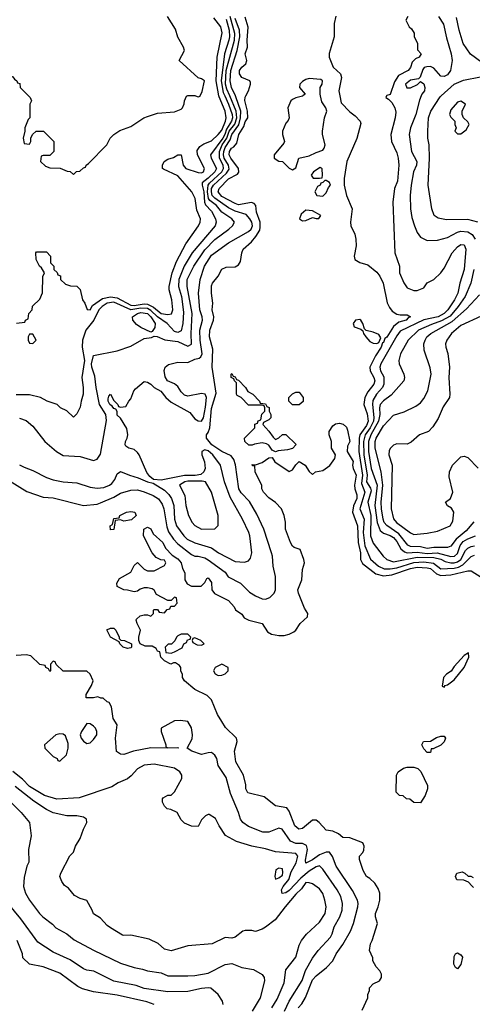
# Model space of a CAD drawing. Header units: inches. Extents: x 1793389 to 1900389, y 320802 to 470796.
# Tile 567 of 656: x 1881711 to 1884398, y 404611 to 410452. Entities that reach past the tile are written whole.
import ezdxf

# ---------------------------------------------------------------- set-up
doc = ezdxf.new("R2010")
doc.units = ezdxf.units.IN
doc.header["$MEASUREMENT"] = 0
doc.layers.add('B8480', color=7, linetype='Continuous')
doc.layers.add('B8481', color=7, linetype='Continuous')

msp = doc.modelspace()

# ---------------------------------------------------------------- linework, layer by layer
at = {"layer": 'B8480', "color": 2}
for points, elevation in [([(1881598, 407750), (1881753.5, 407653.5), (1881850, 407620.3), (1881910, 407616.4), (1882090, 407571), (1882170, 407579.1), (1882190, 407585.5), (1882270, 407619.5), (1882310, 407642.4), (1882370, 407661.6), (1882410, 407662.4), (1882450, 407651.8), (1882502.8, 407630), (1882534.9, 407610), (1882557.3, 407577.3), (1882567, 407550), (1882584.6, 407444.6), (1882594.1, 407414.1), (1882624.4, 407370), (1882650, 407342.4), (1882730, 407279.1), (1882750, 407270.6), (1882770, 407270.4), (1882810, 407260.4), (1882830, 407248.2), (1882930, 407174), (1882947.7, 407147.7), (1883021, 407110), (1883075.9, 407055.9), (1883110, 407034), (1883150, 407017.3), (1883170, 407014.8), (1883196, 407024), (1883222, 407050), (1883229.2, 407070.8), (1883229.3, 407150), (1883216, 407210), (1883212.3, 407270), (1883206.6, 407290), (1883159.5, 407430), (1883118.3, 407518.3), (1883074.2, 407594.2), (1883025.9, 407645.9), (1883011.8, 407670), (1882991.5, 407811.5), (1882982.4, 407842.4), (1882965.8, 407865.8), (1882910, 407889.7), (1882851.5, 407930), (1882819.3, 407970), (1882819.3, 407990), (1882830, 408002.8), (1882838.7, 408030), (1882850, 408146), (1882876.4, 408236.4), (1882853, 408390), (1882857.5, 408497.5), (1882836.9, 408570), (1882840.5, 408610), (1882860.9, 408670), (1882862.7, 408690), (1882854, 408730), (1882857.2, 408770), (1882849.3, 408830), (1882850, 408874), (1882855.3, 408890), (1882889, 408931), (1882910, 408971.3), (1882936.4, 408983.6), (1882990, 408986), (1883010, 408998), (1883022, 409018), (1883029.5, 409070), (1883037, 409090), (1883086.2, 409133.8), (1883113.4, 409166.6), (1883136.4, 409203.6), (1883139.3, 409220.7), (1883138, 409250), (1883117.6, 409310), (1883112.3, 409350), (1883102, 409362), (1883087, 409367), (1883010, 409354.7), (1882990, 409361.1), (1882910, 409403.9), (1882888.4, 409430), (1882895.6, 409450), (1882950, 409508.2), (1883003.7, 409536.3), (1883011.9, 409548.1), (1883009.6, 409570), (1882963.5, 409630), (1882953.6, 409650), (1882955.6, 409670), (1882968, 409690), (1882981.7, 409698.3), (1882999.7, 409720.3), (1883011.6, 409770), (1883041.1, 409818.9), (1883050, 409846), (1883064.5, 409870), (1883062.4, 409910), (1883047.7, 409972.3), (1883050, 409992), (1883054, 410000)], 218), ([(1882928.5, 410000), (1882951.3, 409950), (1882972.1, 409890), (1882973.3, 409870), (1882967.4, 409850), (1882938.3, 409801.7), (1882928.5, 409770), (1882917, 409750), (1882843.6, 409650), (1882848, 409630), (1882878.3, 409570), (1882869.7, 409550), (1882830, 409511.3), (1882794.9, 409485.1), (1882793.5, 409470), (1882805, 409430), (1882807, 409370), (1882814.4, 409354.4), (1882850, 409317), (1882873, 409270), (1882876.9, 409250), (1882871.5, 409230), (1882734.7, 409070), (1882686.9, 408990), (1882656.4, 408910), (1882654.5, 408870), (1882672, 408810), (1882683.8, 408716.2), (1882678.9, 408650), (1882670, 408606.8), (1882650, 408595.8), (1882630, 408602.6), (1882587, 408650), (1882530, 408688.4), (1882490, 408726), (1882470, 408738), (1882430, 408741.5), (1882370, 408731.4), (1882270, 408776.6), (1882230, 408771), (1882199.7, 408750), (1882180.3, 408730), (1882151.2, 408668.8), (1882103.5, 408610), (1882084, 408550), (1882082.7, 408510), (1882095, 408430), (1882079, 408330), (1882088.7, 408270), (1882088.4, 408231.6), (1882075.3, 408190), (1882070, 408154), (1882050, 408114), (1882030, 408094), (1881991.1, 408131.1), (1881954, 408150), (1881934, 408170), (1881874, 408190), (1881834, 408210), (1881770, 408226), (1881690, 408226.8)], 230), ([(1881692.7, 408652.7), (1881742, 408658), (1881746, 408670), (1881762, 408678), (1881766, 408710), (1881786, 408730), (1881787.3, 408752.7), (1881830, 408794), (1881847.3, 408832.7), (1881848.4, 408928.4), (1881858, 408950), (1881840.4, 408980.4), (1881828.7, 408990), (1881808, 409030), (1881806, 409070), (1881810, 409074), (1881870, 409074), (1881894, 409050), (1881894, 409010), (1881914, 408990), (1881914, 408970), (1881932.7, 408952.7), (1881938, 408938), (1881952.7, 408932.7), (1881954, 408910), (1881983.6, 408883.6), (1882012.7, 408872.7), (1882050, 408871.3), (1882070, 408852), (1882084.7, 408790), (1882098, 408770), (1882112, 408732), (1882130, 408731.3), (1882143.9, 408756.1), (1882202.5, 408797.5), (1882250, 408808.6), (1882290, 408801.5), (1882370, 408758.2), (1882390, 408756), (1882450, 408767), (1882470, 408764.4), (1882506.2, 408746.2), (1882550, 408708.4), (1882590, 408702.6), (1882612.8, 408707.2), (1882619.6, 408730), (1882613.6, 408790), (1882598.4, 408850), (1882597.6, 408870), (1882615.4, 408950), (1882641.8, 409018.2), (1882696.9, 409123.1), (1882773.2, 409230), (1882782, 409250), (1882784, 409270), (1882762.5, 409322.5), (1882752.1, 409392.1), (1882733.2, 409430), (1882650, 409526), (1882564.7, 409564.7), (1882558, 409570), (1882558, 409590), (1882568, 409610), (1882590, 409624.7), (1882624.7, 409635.3), (1882650, 409651.3), (1882670, 409651.3), (1882680.7, 409590), (1882697.3, 409570), (1882770, 409544.6), (1882790, 409543.1), (1882802.7, 409550), (1882807, 409570), (1882765.6, 409650), (1882764.7, 409675.3), (1882780.6, 409699.4), (1882804.7, 409715.2), (1882850, 409733), (1882890, 409770.5), (1882910, 409797.1), (1882932.7, 409850), (1882936.1, 409870), (1882930.7, 409910), (1882894.3, 409994.3), (1882893.3, 410000)], 234), ([(1881710, 408087.7), (1881750, 408074), (1881790, 408041), (1881861, 407950), (1881930, 407891), (1881970, 407866), (1882070, 407860.7), (1882150, 407838), (1882170, 407844.7), (1882190, 407874), (1882225.4, 408074.6), (1882222.6, 408110), (1882184.7, 408170), (1882164.4, 408270), (1882157.4, 408337.4), (1882139.1, 408390), (1882137.7, 408410), (1882150, 408461), (1882290, 408487.3), (1882370, 408514.8), (1882450, 408561), (1882493.6, 408566.4), (1882510, 408574), (1882528, 408572), (1882573, 408553), (1882650, 408543.1), (1882710, 408515.5), (1882730, 408526.8), (1882728.4, 408590), (1882735.6, 408710), (1882704.4, 408870), (1882705.4, 408910), (1882745.4, 408990), (1882810, 409086.7), (1882870, 409148.5), (1882952.7, 409210), (1882973.2, 409230), (1882985.2, 409250), (1882969.3, 409270), (1882910.7, 409310.7), (1882879.7, 409350), (1882839.9, 409379.9), (1882831.7, 409391.6), (1882826, 409430), (1882829.9, 409470), (1882838, 409482), (1882910.7, 409550), (1882921.6, 409570), (1882919, 409590), (1882896.5, 409630), (1882897, 409670), (1882913, 409710), (1882941.5, 409750), (1882955, 409790), (1882987.1, 409832.9), (1882999, 409870), (1882996.1, 409910), (1882957.6, 410000)], 226), ([(1881710, 407812), (1881736.9, 407796.9), (1881790, 407778), (1881870, 407736), (1881910, 407722.8), (1881970, 407710.8), (1882050, 407704.9), (1882130, 407678), (1882170, 407673), (1882210, 407677.1), (1882244, 407690), (1882258.6, 407701.4), (1882275.3, 407724.7), (1882290, 407758), (1882310, 407771.3), (1882362, 407750), (1882414.9, 407734.9), (1882470, 407710.8), (1882503, 407703), (1882570, 407660.4), (1882595.5, 407635.5), (1882611.4, 407611.4), (1882625.7, 407570), (1882630.4, 407490), (1882641.3, 407450), (1882684.4, 407390), (1882705.5, 407370), (1882750, 407348.5), (1882850, 407318.4), (1882890.8, 407290), (1882990, 407237.3), (1883045.2, 407234.8), (1883070, 407242), (1883081.2, 407258.8), (1883089.2, 407290), (1883078, 407390), (1883072, 407410), (1883034.5, 407490), (1882960.4, 407620.4), (1882927.6, 407710), (1882902, 407810), (1882856.9, 407870), (1882830, 407894), (1882810, 407900.5), (1882793, 407890), (1882792, 407870), (1882807.2, 407830), (1882812.3, 407790), (1882803.2, 407770), (1882785.5, 407754.5), (1882752.1, 407747.9), (1882690, 407748.2), (1882550, 407721.3), (1882505.2, 407725.2), (1882483, 407743), (1882465.4, 407765.4), (1882420.5, 407870), (1882410, 407885.1), (1882390, 407901.6), (1882358, 407910), (1882341.5, 407921.5), (1882337.2, 407930), (1882339.3, 407950), (1882349.3, 407970), (1882352.7, 407990), (1882347.2, 408027.2), (1882308.7, 408088.7), (1882290, 408106), (1882288.7, 408128.7), (1882282, 408142), (1882270, 408146), (1882260.4, 408160.4), (1882245.2, 408170), (1882235.3, 408190), (1882236.4, 408203.6), (1882240.4, 408219.6), (1882250, 408231.3), (1882270, 408194), (1882294, 408170), (1882298, 408158), (1882310, 408154), (1882342, 408158), (1882358, 408190), (1882370, 408202), (1882389, 408250), (1882398.6, 408261.4), (1882450, 408306), (1882470, 408302.8), (1882490.4, 408290.4), (1882510, 408270.8), (1882548, 408248), (1882578.8, 408210), (1882610, 408182.8), (1882721.3, 408121.3), (1882750, 408084.4), (1882770, 408072.4), (1882790, 408070.6), (1882801.3, 408090), (1882813.2, 408153.2), (1882819.6, 408210), (1882812.7, 408230), (1882790, 408234), (1882710, 408219.3), (1882690, 408224), (1882670, 408244), (1882650, 408276), (1882630, 408292.7), (1882588.7, 408310), (1882573.6, 408333.6), (1882569.1, 408370.9), (1882575.3, 408390), (1882593.6, 408406.4), (1882650, 408421), (1882710, 408419.1), (1882750, 408438), (1882775.9, 408444.1), (1882787.2, 408452.8), (1882793.3, 408470), (1882782, 408550), (1882780.4, 408610), (1882795.4, 408670), (1882794, 408690), (1882779.7, 408730), (1882772.6, 408830), (1882782.9, 408910), (1882808.2, 408990), (1882850, 409054.4), (1882950, 409128), (1883070, 409195.8), (1883084.2, 409210), (1883092, 409230), (1883088.3, 409250), (1883077.7, 409270), (1883055.5, 409295.6), (1882990, 409315.8), (1882950, 409335.6), (1882870, 409392.7), (1882853.5, 409410), (1882848.8, 409431.2), (1882849.9, 409450.1), (1882862, 409470), (1882938.7, 409541.3), (1882953.9, 409566.1), (1882949.9, 409590), (1882925, 409630), (1882919.9, 409650), (1882922, 409670), (1882930, 409694), (1882960.9, 409739.1), (1882970, 409771.6), (1883010.9, 409829.1), (1883022.2, 409870), (1883022.8, 409910), (1882993.9, 409993.9), (1882991.1, 410000)], 222), ([(1881764, 410000), (1881774, 409990), (1881782, 409970), (1881772, 409950), (1881771.3, 409870), (1881761, 409859), (1881742, 409810), (1881742, 409790), (1881732, 409750), (1881738, 409718), (1881770, 409714), (1881778, 409730), (1881778, 409750), (1881788, 409770), (1881809, 409791), (1881851.6, 409791.6), (1881914, 409730), (1881914, 409670), (1881890, 409646), (1881850, 409646), (1881838, 409642), (1881834, 409610), (1881863.6, 409583.6), (1881890, 409574), (1881951.6, 409571.6), (1881992.7, 409552.7), (1882011.6, 409551.6), (1882030, 409534), (1882048.4, 409551.6), (1882067.3, 409552.7), (1882090, 409574), (1882102, 409578), (1882106, 409590), (1882120.4, 409599.6), (1882228, 409710), (1882248, 409750), (1882268.9, 409771.1), (1882304.7, 409795.3), (1882370, 409818), (1882448, 409870), (1882470, 409878), (1882530, 409898), (1882630, 409904.7), (1882670, 409922), (1882678, 409930), (1882687.3, 409952.7), (1882688.4, 409971.6), (1882702, 409998), (1882706, 410000)], 238), ([(1882755, 410000), (1882770, 409994), (1882782, 409998), (1882782.9, 410000)], 238), ([(1883391.3, 410000), (1883390, 409999), (1883350.6, 409989.4), (1883330, 409979), (1883321, 409970), (1883302, 409930), (1883311.3, 409870), (1883305.4, 409854.6), (1883290, 409838), (1883270.8, 409790), (1883271, 409770), (1883282, 409730), (1883279.6, 409720.4), (1883222, 409650), (1883222, 409630), (1883250, 409612), (1883270.9, 409610.9), (1883310, 409572), (1883330, 409562), (1883350, 409574), (1883368.7, 409631.3), (1883430, 409644.7), (1883470, 409664.7), (1883510, 409678), (1883519, 409690), (1883524, 409710), (1883509.2, 409770), (1883509.2, 409790), (1883519.3, 409870), (1883533.2, 409910), (1883529, 409930), (1883504.2, 409964.2), (1883495.9, 410000)], 218), ([(1883611.1, 410000), (1883618.8, 409958.8), (1883670, 409906), (1883702, 409882), (1883732, 409850), (1883736, 409836), (1883712.4, 409747.6), (1883653, 409610), (1883636.3, 409510), (1883637.3, 409470), (1883650.8, 409410), (1883684, 409330), (1883674, 409250), (1883677.3, 409230), (1883699.9, 409179.9), (1883705.5, 409150), (1883707.3, 409110), (1883696, 409050), (1883701, 409030), (1883730, 409011), (1883777.1, 408997.1), (1883830, 408954), (1883848, 408930), (1883868.2, 408890), (1883892.7, 408772.7), (1883905.2, 408745.2), (1883922.5, 408722.5), (1883950, 408706), (1883970, 408701), (1884010, 408701), (1884031, 408690), (1884016.3, 408683.7), (1884004.7, 408670), (1883961.7, 408658.3), (1883928.9, 408631.1), (1883890, 408569.3), (1883879.1, 408560.9), (1883870, 408538), (1883864.7, 408535.3), (1883857.1, 408510), (1883822, 408458), (1883790.2, 408390), (1883791.3, 408370), (1883813.4, 408330), (1883818.7, 408310), (1883812.2, 408290), (1883776.5, 408243.5), (1883760.3, 408210), (1883754, 408170), (1883774.2, 408114.2), (1883779.7, 408070), (1883770, 408044.4), (1883730.2, 407990), (1883725.2, 407970), (1883725, 407890), (1883745, 407750), (1883740.1, 407700.1), (1883760.2, 407650), (1883730.3, 407550), (1883754.7, 407490), (1883750.2, 407409.8), (1883759.3, 407330), (1883792.8, 407252.7), (1883840.7, 407210), (1883874.9, 407194.9), (1883910, 407194.7), (1883950, 407201.3), (1884050, 407232.4), (1884110, 407235.7), (1884167.3, 407227.3), (1884210, 407194.6), (1884290, 407198), (1884315.3, 407204.7), (1884340.9, 407219.1), (1884390, 407268.4), (1884410, 407275.8)], 218), ([(1883889, 410000), (1883884, 409990), (1883901, 409981), (1883919.9, 409959.9), (1883937.1, 409930), (1883943.4, 409903.4), (1883940.5, 409870), (1883913.4, 409770), (1883917.3, 409730), (1883950, 409662), (1883958, 409630), (1883960.5, 409590), (1883953.2, 409493.2), (1883936.3, 409450), (1883925.5, 409370), (1883938, 409070), (1883964.7, 408990), (1883964.7, 408950), (1883991.1, 408891.1), (1884010, 408862), (1884050, 408844.7), (1884070, 408844.7), (1884110, 408862), (1884130, 408892), (1884170, 408911.3), (1884210, 408951), (1884230, 408978), (1884278, 409070), (1884310, 409104), (1884330, 409119.1), (1884350, 409117.3), (1884359.3, 409090), (1884348.7, 408970), (1884323.7, 408890), (1884311.5, 408830), (1884292.3, 408790), (1884252.6, 408730), (1884230, 408708.8), (1884194.4, 408690), (1884110, 408672), (1883970, 408604.2), (1883950, 408577), (1883854, 408410), (1883848.4, 408390), (1883853, 408370), (1883872.7, 408332.7), (1883873.1, 408290), (1883864.2, 408270), (1883828.9, 408230), (1883807.7, 408192.3), (1883804.5, 408170), (1883812.5, 408092.5), (1883810.8, 408070), (1883791.6, 408030), (1883762.5, 407990), (1883750.9, 407950), (1883754.1, 407870), (1883772.6, 407750), (1883770.3, 407710), (1883793.8, 407673.9), (1883796.6, 407656.6), (1883777.3, 407590), (1883794.3, 407510), (1883793.7, 407390), (1883810, 407346), (1883868.2, 407270), (1883890.8, 407250), (1883930, 407236.4), (1884070, 407263.7), (1884170, 407262), (1884210, 407251), (1884237.2, 407237.2), (1884270, 407230.2), (1884290, 407231), (1884310, 407235.6), (1884329.9, 407250.1), (1884356.8, 407303.2), (1884370, 407318), (1884390, 407327.7), (1884410.2, 407330.2)], 222), ([(1884094.6, 410000), (1884084.4, 409975.6), (1884061.6, 409890), (1884030.5, 409810), (1884023, 409770), (1884036.3, 409670), (1884068, 409610), (1884066, 409590), (1884048, 409550), (1884034.9, 409470), (1884028.2, 409410), (1884030.6, 409330), (1884038.5, 409278.5), (1884054, 409230), (1884070.8, 409190), (1884090, 409162.8), (1884130, 409142.8), (1884190, 409144.9), (1884250, 409160.5), (1884310, 409192.4), (1884330, 409198.4), (1884370, 409194.4), (1884396.9, 409176.9), (1884414.9, 409150)], 226), ([(1884430, 409250.4), (1884370, 409266.7), (1884244.5, 409264.5), (1884194.4, 409274.4), (1884171.3, 409290), (1884157.3, 409330), (1884136.3, 409470), (1884143.8, 409630), (1884140.5, 409710), (1884133, 409750), (1884133.4, 409790), (1884137.1, 409870), (1884150.5, 409910), (1884206.1, 409993.9), (1884213, 410000)], 230), ([(1884407.2, 408970), (1884388.4, 408890), (1884354.9, 408810), (1884312.9, 408750), (1884265.8, 408694.2), (1884214.7, 408665.3), (1884155.5, 408644.5), (1884079.1, 408610), (1884017.1, 408550), (1883970.7, 408470), (1883960.7, 408430), (1883962.8, 408410), (1883991.3, 408348.7), (1883996, 408330), (1883991, 408310), (1883916.2, 408223.8), (1883870, 408191.8), (1883850.3, 408169.7), (1883846.7, 408150), (1883849.1, 408109.1), (1883840.6, 408070), (1883794.5, 407990), (1883780.6, 407950), (1883781.5, 407890), (1883797.2, 407790), (1883831.9, 407690), (1883819.7, 407570), (1883832.2, 407470), (1883850, 407421.6), (1883870, 407406.4), (1883910, 407392.9), (1883930, 407380.3), (1883950, 407356.4), (1883972.7, 407312.7), (1883994.5, 407294.5), (1884010, 407289.3), (1884070, 407292.6), (1884130, 407285.3), (1884188.8, 407288.8), (1884270, 407267.2), (1884292, 407270), (1884310, 407286), (1884326.4, 407333.6), (1884344, 407356), (1884370, 407372.9), (1884416, 407390)], 226), ([(1884407.5, 407472.5), (1884360.8, 407419.2), (1884302, 407370), (1884270, 407328.2), (1884250, 407321.1), (1884170, 407320.7), (1884130, 407314.7), (1884090, 407325.2), (1884030, 407327.9), (1884015.3, 407335.3), (1883961.5, 407401.5), (1883890, 407451.8), (1883875.3, 407470), (1883868.1, 407490), (1883857.6, 407550), (1883856.5, 407590), (1883866.7, 407690), (1883856.1, 407770), (1883821.5, 407910), (1883821.7, 407950), (1883826.5, 407970), (1883870, 408042.9), (1883930, 408105.2), (1883993.7, 408126.3), (1884061.4, 408158.6), (1884090, 408179), (1884110, 408204), (1884133, 408250), (1884153.4, 408350), (1884147.5, 408387.5), (1884111, 408491), (1884110.7, 408530), (1884118, 408550), (1884128.2, 408570), (1884150.6, 408590), (1884278.7, 408661.3), (1884363.9, 408736.1), (1884440.7, 408819.3)], 230), ([(1884450, 408692.7), (1884330, 408638.4), (1884273.4, 408590), (1884247.3, 408550), (1884239.1, 408530), (1884240.7, 408510), (1884252.7, 408472.7), (1884262, 408390), (1884258.8, 408330), (1884264.9, 408230), (1884262, 408210), (1884224.7, 408155.3), (1884194.2, 408085.8), (1884162.5, 408037.5), (1884138, 408010), (1884084.7, 407990), (1884034, 407946), (1884010, 407934), (1883950, 407935.3), (1883930, 407928.7), (1883911.3, 407910), (1883904.5, 407895.5), (1883902.8, 407870), (1883922.8, 407810), (1883915.5, 407550), (1883930, 407491.3), (1883947.3, 407470), (1884030, 407407.7), (1884050, 407397.3), (1884130, 407406), (1884190, 407418.8), (1884266, 407450), (1884282, 407478), (1884288.7, 407530), (1884274.6, 407554.6), (1884250, 407568.7), (1884238, 407590), (1884268.4, 407611.6), (1884282, 407650), (1884260.2, 407740.2), (1884262, 407770), (1884279, 407810), (1884330, 407858), (1884350, 407862), (1884370, 407854), (1884431.6, 407791.6)], 234), ([(1883743.1, 404576.9), (1883778, 404650), (1883778, 404670), (1883787.3, 404692.7), (1883788, 404710), (1883810, 404732), (1883846, 404750), (1883858, 404770), (1883858, 404790), (1883848, 404810), (1883826, 404834), (1883808, 404870), (1883807.3, 404887.3), (1883788, 404930), (1883794, 404970), (1883804, 404990), (1883834, 405090), (1883822, 405130), (1883822, 405150), (1883839, 405190), (1883849, 405230), (1883848.7, 405270), (1883839, 405299), (1883818, 405330), (1883790, 405358), (1883768.7, 405370), (1883750, 405406), (1883728.7, 405470), (1883728, 405490), (1883748.4, 405511.6), (1883754.6, 405525.4), (1883755.3, 405550), (1883748, 405570), (1883670, 405599.3), (1883630, 405601.2), (1883602.5, 405622.5), (1883570, 405639), (1883530, 405644), (1883489.3, 405690), (1883470, 405704.5), (1883450, 405704.5), (1883390, 405655.1), (1883368.7, 405650), (1883343.7, 405670), (1883310, 405758), (1883296, 405776), (1883230, 405789), (1883161.6, 405841.6), (1883065.1, 405865.1), (1883054, 405890), (1883052.9, 405912.9), (1883039.3, 405970), (1882994, 406050), (1882986.6, 406113.4), (1883002, 406170), (1882998, 406190), (1882933.6, 406253.6), (1882910, 406288), (1882885.2, 406330), (1882850, 406418), (1882824, 406444), (1882750, 406479), (1882688.7, 406530), (1882678, 406550), (1882678, 406570), (1882668.4, 406588.4), (1882668, 406610), (1882660.4, 406620.4), (1882636.4, 406636.4), (1882623.6, 406636.4), (1882608.9, 406628.9), (1882570, 406648), (1882548, 406670), (1882542, 406702), (1882530, 406706), (1882522, 406722), (1882496.4, 406736.4), (1882456.4, 406736.4), (1882426, 406750), (1882418, 406770), (1882418, 406790), (1882428.7, 406830), (1882408.7, 406870), (1882402, 406890), (1882404.7, 406895.3), (1882425.2, 406914.8), (1882450, 406921), (1882470, 406922), (1882490, 406914), (1882506, 406930), (1882506, 406950), (1882510, 406954), (1882530, 406954), (1882538, 406938), (1882570, 406934), (1882587.3, 406952.7), (1882602, 406958), (1882607.3, 406972.7), (1882630, 406974), (1882646, 406990), (1882642, 407022), (1882630, 407026), (1882610, 407006), (1882590, 407006), (1882523.1, 407043.1), (1882508.4, 407068.4), (1882496.4, 407076.4), (1882470, 407082), (1882450, 407082), (1882426, 407074), (1882410, 407062), (1882390, 407058), (1882350, 407068.7), (1882329.1, 407069.1), (1882288.9, 407088.9), (1882288, 407110), (1882303.1, 407136.9), (1882370, 407174), (1882390, 407214), (1882410, 407232), (1882450, 407192), (1882470, 407182), (1882510, 407182), (1882570, 407214), (1882578, 407230), (1882570, 407246), (1882548.4, 407248.4), (1882522, 407262), (1882498, 407290), (1882446, 407390), (1882448, 407430), (1882470, 407442), (1882490, 407432), (1882502.8, 407402.8), (1882560.7, 407350), (1882577.3, 407317.3), (1882615.5, 407275.5), (1882650, 407254), (1882670, 407231), (1882676.9, 407196.9), (1882692, 407170), (1882692, 407130), (1882704.7, 407104.7), (1882730, 407092), (1882787.3, 407092.7), (1882810, 407114), (1882822, 407138), (1882830, 407142), (1882850, 407114), (1882850.8, 407070), (1882867.5, 407047.5), (1882950, 407006.8), (1882984.7, 406970), (1882991.3, 406951.3), (1883030, 406924.7), (1883044.4, 406904.4), (1883071.3, 406890), (1883150.4, 406870.4), (1883181.6, 406821.6), (1883206.4, 406806.4), (1883250, 406799.1), (1883280.2, 406799.8), (1883310, 406806), (1883338.6, 406821.4), (1883350, 406831.3), (1883375.1, 406870), (1883419.5, 406910), (1883420.9, 406930), (1883401.5, 406961.5), (1883365.1, 407050), (1883362, 407070), (1883386, 407130), (1883388.7, 407190), (1883402, 407230), (1883398.4, 407250), (1883375.3, 407310), (1883340.7, 407320.7), (1883329.6, 407329.6), (1883318, 407350), (1883289.2, 407430), (1883288.9, 407471.1), (1883280.9, 407510), (1883266, 407550), (1883230, 407588.7), (1883190, 407615.3), (1883159, 407650), (1883149, 407670), (1883148.7, 407688.7), (1883109, 407770), (1883106, 407806), (1883094, 407806), (1883088.9, 407811.1), (1883090, 407814), (1883110, 407812), (1883150, 407824.7), (1883190, 407852), (1883210, 407854), (1883224.7, 407830), (1883310, 407772), (1883330, 407782), (1883350, 407812), (1883370, 407830.8), (1883404.7, 407810), (1883430, 407772), (1883450, 407754), (1883466, 407770), (1883510, 407778), (1883552, 407808), (1883581.2, 407850), (1883585.2, 407870), (1883562, 407910), (1883562, 407950), (1883548.7, 407990), (1883548.7, 408010), (1883570, 408042), (1883584.7, 408055.3), (1883610, 408058), (1883632, 408052), (1883650, 408034), (1883656.9, 408016.9), (1883670.8, 407950), (1883656.9, 407923.1), (1883654.8, 407890), (1883690, 407832), (1883686, 407810), (1883690.4, 407790), (1883708.4, 407750), (1883698.7, 407690), (1883700.4, 407670), (1883712.7, 407632.7), (1883712.8, 407612.7), (1883692.1, 407568), (1883686.5, 407530), (1883716.9, 407450), (1883719.1, 407350), (1883733.6, 407290), (1883733.1, 407250), (1883746.1, 407226.1), (1883825.5, 407165.5), (1883870, 407153.2), (1883920.3, 407159.7), (1884030, 407197.1), (1884070, 407203.5), (1884130, 407201.3), (1884150, 407196.5), (1884184.1, 407164.1), (1884210, 407155), (1884270, 407159.2), (1884370, 407182.4), (1884390, 407183), (1884450, 407146)], 214), ([(1883364.5, 404590), (1883386, 404614), (1883408.1, 404651.9), (1883450, 404756.3), (1883470, 404780.5), (1883531.3, 404828.7), (1883569.3, 404870), (1883589.4, 404910), (1883630, 404966.8), (1883675.3, 405044.7), (1883692.3, 405090), (1883718.4, 405190), (1883720.7, 405210), (1883716.2, 405230), (1883686.7, 405286.7), (1883589.6, 405430), (1883567.5, 405487.5), (1883550, 405513.2), (1883530, 405514.5), (1883490, 405497.4), (1883450, 405468.2), (1883409.5, 405449.5), (1883407.3, 405467.3), (1883419.7, 405530), (1883412.9, 405552.9), (1883390, 405565.6), (1883350, 405565.6), (1883318.6, 405578.6), (1883269.5, 405649.5), (1883250, 405657), (1883190, 405633), (1883153.3, 405633.3), (1883070, 405665.1), (1883035.1, 405690), (1883021.6, 405710), (1883009.5, 405750), (1882962.3, 405862.3), (1882936.2, 405956.2), (1882890, 406028), (1882880.9, 406070), (1882869.3, 406090), (1882850, 406104.5), (1882830, 406103.7), (1882790, 406092.7), (1882732.9, 406112.9), (1882706, 406130), (1882733.9, 406186.1), (1882736.3, 406210), (1882731.3, 406251.3), (1882710, 406289), (1882665.2, 406294.8), (1882630, 406292.7), (1882551.1, 406248.9), (1882550.8, 406230), (1882578, 406150), (1882578, 406138), (1882590, 406132), (1882650, 406134), (1882654, 406130), (1882490, 406132), (1882387, 406113), (1882330, 406092.3), (1882310, 406096), (1882286, 406110), (1882279.7, 406190), (1882289, 406269), (1882266.8, 406306.8), (1882256.4, 406376.4), (1882242, 406402), (1882230, 406406), (1882207.3, 406427.3), (1882192.7, 406427.3), (1882174.6, 406434.6), (1882150, 406428.7), (1882106, 406430), (1882106, 406450), (1882138, 406502), (1882148, 406530), (1882128.9, 406568.9), (1882110, 406588), (1881968.4, 406588.4), (1881927.3, 406627.3), (1881922, 406642), (1881910, 406646), (1881894, 406630), (1881894, 406590), (1881890, 406586), (1881882, 406602), (1881866, 406610), (1881862, 406622), (1881830, 406628), (1881778, 406678), (1881750, 406684), (1881690, 406681.2)], 218), ([(1883283.6, 404570), (1883309.6, 404630), (1883387.2, 404752.8), (1883408.4, 404811.6), (1883450, 404886), (1883482.7, 404930), (1883555.1, 405010), (1883566.6, 405030), (1883578.4, 405070), (1883611.8, 405130), (1883625.1, 405170), (1883627.3, 405210), (1883617, 405250), (1883594.5, 405290), (1883510, 405413.2), (1883490, 405431.8), (1883470, 405426.3), (1883430, 405400.9), (1883380.3, 405359.7), (1883310, 405286.3), (1883290, 405272.3), (1883269.2, 405269.2), (1883265.6, 405290), (1883275.6, 405310), (1883308.3, 405351.7), (1883322.8, 405397.2), (1883352.7, 405450), (1883361.1, 405490), (1883350, 405505.6), (1883230, 405515.4), (1883170, 405534), (1883088.9, 405548.9), (1882998, 405578), (1882933.2, 405613.2), (1882895.3, 405670), (1882873.6, 405713.6), (1882836.4, 405736.4), (1882830, 405738), (1882814, 405730), (1882790, 405706), (1882770, 405666), (1882730, 405668), (1882690, 405686), (1882670, 405706), (1882646, 405750), (1882607.3, 405767.3), (1882586, 405770), (1882570, 405786), (1882558, 405810), (1882558, 405830), (1882563.1, 405836.9), (1882590, 405851.3), (1882610, 405852), (1882629.1, 405870.9), (1882674, 405950), (1882674, 405970), (1882662, 405990), (1882630, 406012.7), (1882510, 406036), (1882450, 406029), (1882410, 406008.7), (1882373.2, 405966.8), (1882350.5, 405949.5), (1882294.8, 405925.2), (1882258, 405902), (1882064.2, 405835.8), (1881932, 405828), (1881858, 405850), (1881770, 405904.2), (1881727, 405947), (1881670, 405993.3)], 222), ([(1883207.3, 404590), (1883238.5, 404641.5), (1883280.9, 404739.1), (1883290, 404816), (1883350, 404891), (1883370, 404962), (1883384, 404990), (1883412.5, 405027.5), (1883490, 405098.8), (1883523.7, 405150), (1883529.3, 405190), (1883522.7, 405230), (1883510, 405268.7), (1883490, 405297.2), (1883450, 405325.2), (1883430, 405332.7), (1883410, 405333.3), (1883384, 405296), (1883350, 405265.1), (1883286.4, 405190), (1883228.2, 405111.8), (1883170, 405069.2), (1883150, 405057.2), (1883110, 405044), (1883088.9, 405048.9), (1883050, 405049), (1883035.3, 405044.7), (1882990, 405009), (1882970, 405004), (1882930, 405008), (1882854, 404970), (1882710, 404959), (1882609.4, 404929.4), (1882570, 404939), (1882532.5, 404972.5), (1882478.6, 404998.6), (1882370, 405022), (1882330, 405019), (1882322, 405022), (1882250, 405064), (1882230, 405079), (1882190, 405122), (1882148.9, 405148.9), (1882142, 405170), (1882110, 405228), (1882070, 405238), (1882036.4, 405256.4), (1882000.4, 405300.4), (1881976.4, 405316.4), (1881960.4, 405340.4), (1881948.9, 405368.9), (1881955.3, 405390), (1882008.4, 405491.6), (1882030, 405514), (1882042, 405550), (1882070, 405594), (1882089.3, 405650.7), (1882108.7, 405690), (1882108, 405710), (1882090, 405722), (1882050, 405729), (1881990, 405729.2), (1881910, 405747), (1881870, 405766.6), (1881795.4, 405815.4), (1881684.2, 405904.2)], 226), ([(1881650, 405819.3), (1881719.3, 405750), (1881769.2, 405690), (1881779.3, 405610), (1881764, 405530), (1881764.7, 405455.3), (1881754, 405430), (1881737.2, 405362.8), (1881732.7, 405310), (1881746, 405270), (1881769.5, 405229.5), (1881829, 405150), (1881849, 405130), (1881906.3, 405086.3), (1881924.8, 405064.8), (1881990, 405029.2), (1882034.2, 404994.2), (1882150, 404932.3), (1882310, 404856), (1882390, 404829.4), (1882440.2, 404820.2), (1882470, 404809.3), (1882550, 404797.2), (1882590, 404779.3), (1882710, 404780.9), (1882750, 404782.9), (1882830, 404797), (1882930, 404846.6), (1882970, 404852.7), (1883030, 404829.2), (1883098.6, 404818.6), (1883150, 404788), (1883162, 404770), (1883164, 404750), (1883139.3, 404650), (1883090, 404571)], 230), ([(1884404, 405304), (1884394.6, 405314.6), (1884375.3, 405335.3), (1884347.3, 405347.3), (1884306, 405350), (1884298, 405370), (1884306, 405390), (1884336.9, 405396.9), (1884354, 405390), (1884372, 405372), (1884388, 405372), (1884403.6, 405363.6)], 210), ([(1882919, 404610), (1882914, 404630), (1882889, 404670), (1882846.3, 404706.3), (1882830, 404709.3), (1882790, 404704.5), (1882710, 404687.3), (1882590, 404686), (1882450, 404705.6), (1882402.7, 404722.7), (1882270, 404749.5), (1882151.3, 404808.7), (1882110, 404813.2), (1882090, 404821.2), (1882010, 404876), (1881910, 404920.9), (1881819.1, 404979.1), (1881718.8, 405118.8), (1881642, 405210)], 234), ([(1882510, 404609.4), (1882465.1, 404625.1), (1882290, 404665.1), (1882150, 404685.1), (1882083.9, 404703.9), (1882056.2, 404716.2), (1881950, 404795.1), (1881850, 404832.7), (1881770, 404848.7), (1881730, 404888), (1881728, 404910), (1881695.1, 404990)], 238)]:
    msp.add_lwpolyline(points, dxfattribs=dict(at, elevation=elevation))
for points, elevation in [([(1884330, 409968), (1884310, 409962), (1884270, 409918), (1884262, 409890), (1884270, 409874), (1884294, 409850), (1884294, 409830), (1884302, 409810), (1884294, 409790), (1884310, 409774), (1884330, 409774), (1884360.4, 409799.6), (1884378, 409830), (1884370, 409846), (1884346, 409870), (1884338, 409890), (1884338, 409910), (1884358, 409950)], 234), ([(1883495.3, 409575.3), (1883454, 409550), (1883442, 409530), (1883452.7, 409512.7), (1883490, 409512), (1883506, 409514), (1883508, 409530), (1883507.3, 409567.3)], 218), ([(1883530, 409498), (1883522, 409498), (1883510, 409486), (1883498, 409482), (1883494, 409470), (1883478, 409462), (1883462, 409430), (1883474, 409410), (1883510, 409404.7), (1883530, 409424.7), (1883544, 409456), (1883555.3, 409470), (1883550, 409486)], 218), ([(1883410, 409322), (1883381.1, 409298.9), (1883371.3, 409271.3), (1883390, 409258.8), (1883410, 409261), (1883450, 409278), (1883470, 409272), (1883487.3, 409272.7), (1883498, 409290), (1883450, 409318)], 218), ([(1882490, 408598), (1882430, 408626.6), (1882404.2, 408644.2), (1882382.9, 408670), (1882380.7, 408690), (1882409.6, 408710), (1882430, 408715.5), (1882470.2, 408710), (1882490.2, 408690), (1882515.5, 408650), (1882514, 408626), (1882498, 408602)], 226), ([(1883730, 408674), (1883704.7, 408670), (1883691, 408650), (1883696, 408630), (1883736, 408616), (1883746.8, 408606.8), (1883751.3, 408590), (1883764.9, 408570), (1883790, 408543.8), (1883810, 408533), (1883830, 408530.8), (1883842, 408538), (1883854.6, 408565.4), (1883843.7, 408583.7), (1883810, 408599.3), (1883768, 408608), (1883758, 408618), (1883748.7, 408650), (1883735.3, 408670)], 218), ([(1881790, 408586), (1881770, 408586), (1881762, 408570), (1881762, 408550), (1881770, 408534), (1881790, 408532), (1881808, 408550)], 234), ([(1883230, 407962), (1883250, 407971.3), (1883270, 407991), (1883290, 407991), (1883351.1, 407931.1), (1883330, 407908.7), (1883299.8, 407900.2), (1883245.4, 407894.6), (1883230, 407888), (1883210, 407898), (1883189.1, 407929.1), (1883176, 407936), (1883150, 407941.2), (1883105.4, 407934.6), (1883090, 407928), (1883071.6, 407928.4), (1883048, 407950), (1883046, 407970), (1883106, 408030), (1883107.3, 408052.7), (1883122, 408058), (1883127.3, 408072.7), (1883142, 408078), (1883148.4, 408111.6), (1883166, 408130), (1883166, 408150), (1883162, 408162), (1883150, 408166), (1883070, 408166), (1883026, 408210), (1883002, 408222), (1882998, 408230), (1882998, 408298), (1882986, 408310), (1882982, 408322), (1882966, 408330), (1882966, 408350), (1882970, 408354), (1882978, 408338), (1882990, 408334), (1882998, 408318), (1883010, 408314), (1883051.1, 408271.1), (1883066, 408246), (1883094, 408230), (1883134, 408190), (1883138, 408178), (1883170, 408174), (1883178, 408158), (1883191.6, 408151.6), (1883192, 408130), (1883202, 408110), (1883202, 408090), (1883190, 408078), (1883158, 408062), (1883154, 408050), (1883190.6, 408010.6), (1883215.3, 407975.3)], 214), ([(1883330, 408168), (1883308.9, 408188.9), (1883309.1, 408210.9), (1883330, 408232), (1883350, 408242), (1883370, 408242), (1883394, 408210), (1883392.7, 408187.3), (1883370, 408168)], 214), ([(1882794.7, 407714.7), (1882710, 407714.5), (1882691, 407710), (1882658.8, 407690), (1882690.7, 407630), (1882697.3, 407570), (1882714, 407510), (1882734.8, 407470), (1882750, 407451), (1882790, 407430.8), (1882870, 407432), (1882888.7, 407451.3), (1882889.2, 407510), (1882849, 407650), (1882814, 407710)], 226), ([(1882330, 407478), (1882310, 407486), (1882278, 407482), (1882270, 407428), (1882250, 407426), (1882248, 407450), (1882262, 407458), (1882270, 407494), (1882302, 407498), (1882306, 407510), (1882346, 407530), (1882370, 407534.8), (1882394, 407530), (1882402, 407510), (1882374.4, 407485.6)], 214), ([(1882350, 406722), (1882326, 406730), (1882306, 406750), (1882302, 406762), (1882249.3, 406789.3), (1882228, 406832), (1882250, 406842), (1882270, 406842), (1882282, 406830), (1882302, 406790), (1882302, 406782), (1882312, 406772), (1882334, 406770), (1882374, 406750), (1882374, 406730), (1882370, 406726)], 214), ([(1882710, 406806), (1882670, 406806), (1882650, 406798), (1882642, 406790), (1882632.7, 406767.3), (1882612, 406748), (1882592.7, 406747.3), (1882574, 406730), (1882578, 406698), (1882610, 406694), (1882630, 406702), (1882674.6, 406725.4), (1882686, 406750), (1882702, 406758), (1882707.3, 406772.7), (1882722, 406778), (1882726, 406790)], 214), ([(1882750, 406786), (1882738, 406782), (1882734, 406770), (1882738, 406758), (1882763.6, 406743.6), (1882790, 406742), (1882806, 406750), (1882786, 406770)], 214), ([(1884375.3, 406695.3), (1884350, 406681.2), (1884290, 406615.1), (1884272.5, 406587.5), (1884244.9, 406570), (1884226, 406550), (1884218, 406498), (1884230, 406492), (1884237.2, 406502.8), (1884250, 406507.3), (1884290, 406536), (1884349.3, 406610), (1884377.2, 406670)], 214), ([(1882910, 406628.7), (1882872, 406610), (1882862, 406590), (1882871.3, 406571.3), (1882890, 406562), (1882910, 406564.7), (1882930, 406571.3), (1882948.7, 406590), (1882948, 406610)], 214), ([(1882110, 406278), (1882078.8, 406230), (1882071, 406210), (1882076, 406190), (1882090, 406171.3), (1882110, 406158), (1882130, 406162), (1882150, 406182), (1882168.7, 406210), (1882168.7, 406230), (1882162, 406250), (1882150, 406262), (1882130, 406275.3)], 222), ([(1881950, 406216), (1881924.7, 406210), (1881858, 406150), (1881861, 406130), (1881910, 406082), (1881934, 406070), (1881938, 406058), (1881950, 406054), (1881988.9, 406091.1), (1881999, 406130), (1881998, 406158), (1881983.1, 406203.1), (1881970, 406213.2)], 222), ([(1884130, 406106), (1884110, 406126), (1884098, 406150), (1884108, 406170), (1884150, 406172), (1884185.6, 406194.4), (1884210, 406202), (1884230, 406202), (1884238, 406190), (1884230, 406168), (1884210, 406148.7), (1884166, 406126), (1884154, 406126), (1884150, 406106)], 210), ([(1884090, 405806), (1884050, 405808), (1884027.3, 405827.3), (1884006, 405830), (1883987.3, 405847.3), (1883966, 405850), (1883946, 405870), (1883948, 405970), (1883958, 405990), (1883990, 406011.3), (1884010, 406018), (1884050, 406018), (1884074, 406010), (1884091.6, 405991.6), (1884132, 405910), (1884132, 405890), (1884118, 405850)], 210), ([(1883250, 405419), (1883231.1, 405408.9), (1883224.7, 405370), (1883230, 405354), (1883250, 405360.7), (1883270, 405378), (1883273.6, 405393.6), (1883270, 405415.3)], 226), ([(1884310, 404822), (1884298, 404830), (1884288.7, 404848.7), (1884290, 404894), (1884298, 404910), (1884310, 404916), (1884330, 404904.7), (1884338.8, 404890), (1884330, 404848)], 210)]:
    msp.add_lwpolyline(points, close=True, dxfattribs=dict(at, elevation=elevation))
at = {"layer": 'B8481', "color": 2}
for points, elevation in [([(1882782.9, 410000), (1882794.6, 410025.4), (1882808, 410090), (1882790, 410102), (1882770, 410108), (1882658, 410210), (1882688.7, 410270), (1882684, 410290), (1882649.3, 410349.3), (1882636.5, 410396.5), (1882588, 410470)], 238), ([(1882893.3, 410000), (1882877.3, 410090), (1882882.6, 410230), (1882913.4, 410373.4), (1882904.5, 410410), (1882863.3, 410463.3)], 234), ([(1882936.1, 410456.1), (1882954.6, 410390), (1882955.7, 410350), (1882953.2, 410330), (1882927, 410250), (1882906, 410090), (1882919.6, 410019.6), (1882928.5, 410000)], 230), ([(1882957.6, 410000), (1882940.4, 410040.4), (1882932.5, 410070), (1882936.3, 410150), (1882985.2, 410330), (1882988.3, 410370), (1882960.2, 410470)], 226), ([(1882991.1, 410000), (1882968.1, 410050), (1882959.8, 410090), (1882963.4, 410150), (1883001.5, 410270), (1883018.6, 410350), (1883015.9, 410390), (1882990, 410459.5)], 222), ([(1883054, 410000), (1883069, 410030), (1883082, 410070), (1883080.4, 410080.4), (1883078, 410090), (1883030, 410109.2), (1883016, 410130), (1883016, 410150), (1883030, 410171), (1883054, 410190), (1883059, 410210), (1883049.5, 410249.5), (1883062.7, 410290), (1883060.7, 410330), (1883067.2, 410407.2), (1883050, 410466)], 218), ([(1883587.7, 410472.3), (1883578, 410430), (1883578, 410350), (1883547.9, 410252.1), (1883547.3, 410230), (1883570.7, 410170.7), (1883616, 410130), (1883621, 410110), (1883605.5, 410030), (1883611.1, 410000)], 218), ([(1884014, 410470), (1884002, 410450), (1884022, 410410), (1884036.9, 410396.9), (1884051.6, 410371.6), (1884052.7, 410352.7), (1884072, 410310), (1884072.7, 410272.7), (1884094, 410250), (1884082, 410230), (1884059.8, 410220.2), (1884039.8, 410200.2), (1884030, 410168.7), (1884016, 410150), (1883959.8, 410120.2), (1883935.8, 410084.2), (1883910, 410008), (1883890, 410002), (1883889, 410000)], 222), ([(1884197.6, 410470), (1884226.1, 410426.1), (1884243.9, 410343.9), (1884272.4, 410250), (1884278.4, 410210), (1884268.5, 410150), (1884250, 410124.2), (1884230, 410114.7), (1884210, 410116.9), (1884170, 410163.6), (1884150, 410173.7), (1884126.9, 410173.1), (1884112.2, 410167.8), (1884103.4, 410156.6), (1884088, 410112), (1884078, 410102), (1884030, 410094), (1884000.5, 410070), (1884008, 410048), (1884030, 410047.3), (1884072.5, 410067.5), (1884090, 410084.7), (1884110, 410070.8), (1884116.3, 410050), (1884114, 410030), (1884098.8, 410010), (1884094.6, 410000)], 226), ([(1884491.3, 410170), (1884386.7, 410246.7), (1884343, 410310), (1884319.1, 410390), (1884304.4, 410464.4)], 230), ([(1881126, 410000), (1881186, 410030), (1881203.1, 410056.9), (1881230, 410082), (1881310, 410122), (1881339.6, 410119.6), (1881352.7, 410112.7), (1881370, 410094), (1881410, 410094), (1881422, 410098), (1881430, 410114), (1881610, 410114), (1881630, 410122), (1881650, 410122), (1881670, 410114), (1881679.6, 410099.6), (1881694, 410090), (1881698, 410078), (1881712.7, 410072.7), (1881714, 410050), (1881764, 410000)], 238), ([(1883495.9, 410000), (1883493.6, 410010), (1883494.5, 410050), (1883506, 410070), (1883508.9, 410088.9), (1883497.5, 410097.5), (1883430, 410103.7), (1883410, 410098), (1883390, 410085.2), (1883374.8, 410070), (1883371, 410050), (1883404.7, 410010), (1883391.3, 410000)], 218), ([(1884213, 410000), (1884290, 410069.4), (1884345.8, 410094.2), (1884446, 410114)], 230), ([(1882706, 410000), (1882710, 410002), (1882750, 410002), (1882755, 410000)], 238)]:
    msp.add_lwpolyline(points, dxfattribs=dict(at, elevation=elevation))

doc.saveas('drawing.dxf')
